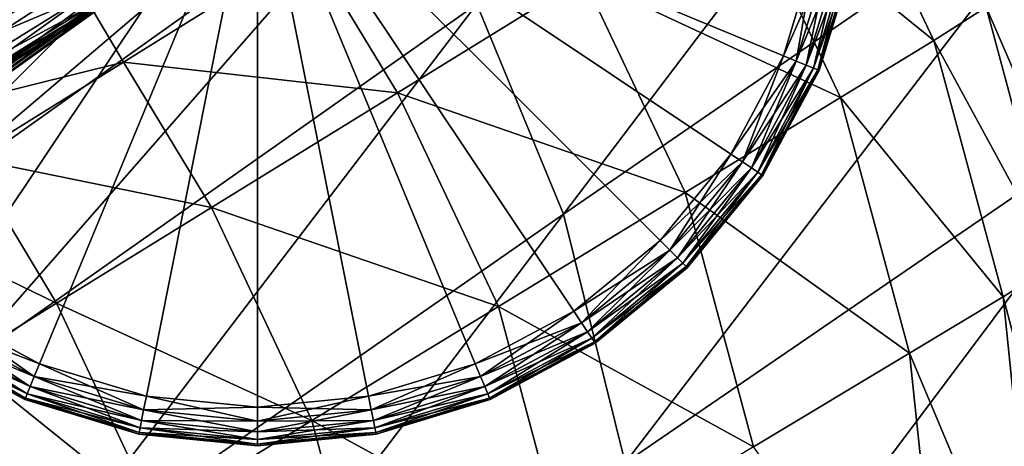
# Model space of a CAD drawing. Header units: millimetres. Extents: x 2387 to 13955, y -4964 to 364.
# Tile 827 of 1056: x 3695 to 3754, y 158 to 183. Entities that reach past the tile are written whole.
import ezdxf

# ---------------------------------------------------------------- set-up
doc = ezdxf.new("R2010")
doc.units = ezdxf.units.MM
doc.header["$MEASUREMENT"] = 0
doc.layers.add('Predefinito', color=7, linetype='Continuous', true_color=0x000000)

# ---------------------------------------------------------------- blocks, each defined once
blk = doc.blocks.new('Blocco 09')
at = {"layer": 'Predefinito'}
for points in [[(341.531, -61.223, 715.784), (310.284, -83.085, 600.117), (315.46, -95.641, 600.117)], [(315.46, -95.641, 600.117), (347.219, -73.781, 715.784), (341.531, -61.223, 715.784)], [(264.073, -83.945, 483.704), (266.891, -85.713, 483.681), (297.627, -63.742, 600.086)], [(297.826, -63.793, 600.071), (297.627, -63.742, 600.086), (266.891, -85.713, 483.681)], [(266.891, -85.713, 483.681), (267.09, -85.766, 483.666), (297.826, -63.793, 600.071)], [(297.826, -63.793, 600.071), (267.09, -85.766, 483.666), (267.172, -85.954, 483.681)], [(267.172, -85.954, 483.681), (297.908, -63.982, 600.086), (297.826, -63.793, 600.071)], [(297.908, -63.982, 600.086), (267.172, -85.954, 483.681), (267.6, -86.532, 483.704)], [(267.6, -86.532, 483.704), (298.336, -64.561, 600.109), (297.908, -63.982, 600.086)], [(298.336, -64.561, 600.109), (267.6, -86.532, 483.704), (268.838, -87.753, 483.712)], [(268.838, -87.753, 483.712), (299.573, -65.782, 600.117), (298.336, -64.561, 600.109)], [(299.573, -65.782, 600.117), (268.838, -87.753, 483.712), (270.307, -88.711, 483.655)], [(270.307, -88.711, 483.655), (301.044, -66.738, 600.06), (299.573, -65.782, 600.117)], [(271.469, -88.542, 483.485), (302.211, -66.565, 599.891), (302.66, -66.128, 599.779)], [(302.66, -66.128, 599.779), (271.915, -88.108, 483.371), (271.469, -88.542, 483.485)], [(271.915, -88.108, 483.371), (302.66, -66.128, 599.779), (302.172, -66.52, 599.891)], [(301.044, -66.738, 600.06), (270.307, -88.711, 483.655), (271.43, -88.497, 483.485)], [(302.211, -66.565, 599.891), (271.469, -88.542, 483.485), (271.119, -89.63, 483.655)], [(271.119, -89.63, 483.655), (301.856, -67.657, 600.06), (302.211, -66.565, 599.891)], [(271.43, -88.497, 483.485), (302.172, -66.52, 599.891), (301.044, -66.738, 600.06)], [(302.172, -66.52, 599.891), (271.43, -88.497, 483.485), (271.915, -88.108, 483.371)], [(302.623, -69.235, 600.117), (301.856, -67.657, 600.06), (271.119, -89.63, 483.655)], [(271.119, -89.63, 483.655), (271.888, -91.206, 483.712), (302.623, -69.235, 600.117)], [(303.683, -70.613, 600.109), (302.623, -69.235, 600.117), (271.888, -91.206, 483.712)], [(271.888, -91.206, 483.712), (272.947, -92.584, 483.704), (303.683, -70.613, 600.109)], [(303.683, -70.613, 600.109), (272.947, -92.584, 483.704), (273.468, -93.081, 483.68)], [(273.468, -93.081, 483.68), (304.204, -71.109, 600.086), (303.683, -70.613, 600.109)], [(304.204, -71.109, 600.086), (273.468, -93.081, 483.68), (273.644, -93.185, 483.665)], [(273.644, -93.185, 483.665), (304.381, -71.213, 600.07), (304.204, -71.109, 600.086)], [(304.381, -71.213, 600.07), (273.644, -93.185, 483.665), (273.672, -93.389, 483.68)], [(273.672, -93.389, 483.68), (304.408, -71.417, 600.086), (304.381, -71.213, 600.07)], [(304.408, -71.417, 600.086), (273.672, -93.389, 483.68), (275.004, -96.432, 483.704)], [(275.004, -96.432, 483.704), (305.853, -74.461, 600.109), (304.408, -71.417, 600.086)], [(325.907, -75.802, 12.172), (331.46, -72.372, 12.172), (337.589, -85.257, 12.172)], [(340.704, -83.265, 12.259), (337.589, -85.257, 12.172), (331.46, -72.372, 12.172)], [(347.219, -73.781, 715.784), (315.46, -95.641, 600.117), (319.14, -110.482, 600.117)], [(319.14, -110.482, 600.117), (351.069, -88.623, 715.784), (347.219, -73.781, 715.784)], [(305.853, -74.461, 600.109), (275.004, -96.432, 483.704), (279.095, -105.056, 483.712)], [(279.095, -105.056, 483.712), (310.284, -83.085, 600.117), (305.853, -74.461, 600.109)], [(316.653, -81.519, 12.172), (325.907, -75.802, 12.172), (332.015, -88.661, 12.172)], [(337.589, -85.257, 12.172), (332.015, -88.661, 12.172), (325.907, -75.802, 12.172)], [(283.924, -78.965, 12.488), (274.721, -84.709, 12.488), (273.47, -83.561, 12.172)], [(274.721, -84.709, 12.488), (283.924, -78.965, 12.488), (284.376, -79.343, 13.436)], [(284.376, -79.343, 13.436), (275.196, -85.067, 13.436), (274.721, -84.709, 12.488)], [(275.196, -85.067, 13.436), (284.376, -79.343, 13.436), (284.415, -79.35, 14.069)], [(284.415, -79.35, 14.069), (275.249, -85.06, 14.069), (275.196, -85.067, 13.436)], [(275.249, -85.06, 14.069), (284.415, -79.35, 14.069), (284.416, -79.389, 13.436)], [(284.416, -79.389, 13.436), (275.236, -85.112, 13.436), (275.249, -85.06, 14.069)], [(275.236, -85.112, 13.436), (284.416, -79.389, 13.436), (284.736, -79.885, 12.488)], [(284.736, -79.885, 12.488), (275.534, -85.628, 12.488), (275.236, -85.112, 13.436)], [(275.534, -85.628, 12.488), (284.736, -79.885, 12.488), (285.731, -81.262, 12.172)], [(300.262, -79.653, 12.215), (289.195, -86.543, 12.215), (287.385, -83.535, 12.346)], [(289.195, -86.543, 12.215), (300.262, -79.653, 12.215), (305.548, -88.38, 12.172)], [(316.653, -81.519, 12.172), (305.548, -88.38, 12.172), (300.262, -79.653, 12.215)], [(285.731, -81.262, 12.172), (276.52, -87.012, 12.172), (275.534, -85.628, 12.488)], [(276.52, -87.012, 12.172), (285.731, -81.262, 12.172), (286.759, -82.661, 12.215)], [(305.548, -88.38, 12.172), (316.653, -81.519, 12.172), (322.725, -94.334, 12.172)], [(332.015, -88.661, 12.172), (322.725, -94.334, 12.172), (316.653, -81.519, 12.172)], [(340.704, -83.265, 12.259), (342.614, -81.828, 12.521), (346.736, -97.19, 12.515)], [(286.759, -82.661, 12.215), (277.549, -88.411, 12.215), (276.52, -87.012, 12.172)], [(277.549, -88.411, 12.215), (286.759, -82.661, 12.215), (287.179, -83.225, 12.346)], [(287.179, -83.225, 12.346), (277.971, -88.973, 12.346), (277.549, -88.411, 12.215)], [(277.971, -88.973, 12.346), (287.179, -83.225, 12.346), (287.288, -83.376, 12.433)], [(287.288, -83.376, 12.433), (278.082, -89.122, 12.433), (277.971, -88.973, 12.346)], [(278.082, -89.122, 12.433), (287.288, -83.376, 12.433), (287.385, -83.535, 12.346)], [(310.284, -83.085, 600.117), (279.095, -105.056, 483.712), (283.931, -117.612, 483.712)], [(283.931, -117.612, 483.712), (315.46, -95.641, 600.117), (310.284, -83.085, 600.117)], [(337.589, -85.257, 12.172), (340.704, -83.265, 12.259), (344.834, -98.597, 12.257)], [(346.736, -97.19, 12.515), (344.834, -98.597, 12.257), (340.704, -83.265, 12.259)], [(287.385, -83.535, 12.346), (278.177, -89.283, 12.346), (278.082, -89.122, 12.433)], [(278.177, -89.283, 12.346), (287.385, -83.535, 12.346), (289.195, -86.543, 12.215)], [(332.015, -88.661, 12.172), (337.589, -85.257, 12.172), (341.716, -100.562, 12.172)], [(344.834, -98.597, 12.257), (341.716, -100.562, 12.172), (337.589, -85.257, 12.172)], [(289.195, -86.543, 12.215), (279.973, -92.285, 12.215), (278.177, -89.283, 12.346)], [(279.973, -92.285, 12.215), (289.195, -86.543, 12.215), (294.443, -95.24, 12.172)], [(305.548, -88.38, 12.172), (294.443, -95.24, 12.172), (289.195, -86.543, 12.215)], [(294.443, -95.24, 12.172), (305.548, -88.38, 12.172), (311.577, -101.142, 12.172)], [(322.725, -94.334, 12.172), (311.577, -101.142, 12.172), (305.548, -88.38, 12.172)], [(351.069, -88.623, 715.784), (319.14, -110.482, 600.117), (321.342, -128.312, 600.119)], [(321.342, -128.312, 600.119), (353.271, -107.195, 715.784), (351.069, -88.623, 715.784)], [(322.725, -94.334, 12.172), (332.015, -88.661, 12.172), (336.126, -103.927, 12.172)], [(341.716, -100.562, 12.172), (336.126, -103.927, 12.172), (332.015, -88.661, 12.172)], [(274.44, -95.73, 12.215), (279.973, -92.285, 12.215), (285.188, -100.958, 12.172)], [(294.443, -95.24, 12.172), (285.188, -100.958, 12.172), (279.973, -92.285, 12.215)], [(311.577, -101.142, 12.172), (322.725, -94.334, 12.172), (326.811, -109.536, 12.172)], [(336.126, -103.927, 12.172), (326.811, -109.536, 12.172), (322.725, -94.334, 12.172)], [(285.188, -100.958, 12.172), (294.443, -95.24, 12.172), (300.428, -107.95, 12.172)], [(311.577, -101.142, 12.172), (300.428, -107.95, 12.172), (294.443, -95.24, 12.172)], [(285.188, -100.958, 12.172), (279.636, -104.388, 12.172), (274.44, -95.73, 12.215)], [(315.46, -95.641, 600.117), (283.931, -117.612, 483.712), (287.497, -132.453, 483.712)], [(287.497, -132.453, 483.712), (319.14, -110.482, 600.117), (315.46, -95.641, 600.117)], [(341.716, -100.562, 12.172), (344.834, -98.597, 12.257), (347.093, -120.918, 12.255)], [(279.636, -104.388, 12.172), (285.188, -100.958, 12.172), (291.138, -113.624, 12.172)], [(300.428, -107.95, 12.172), (291.138, -113.624, 12.172), (285.188, -100.958, 12.172)], [(336.126, -103.927, 12.172), (341.716, -100.562, 12.172), (343.979, -122.618, 12.172)], [(347.093, -120.918, 12.255), (343.979, -122.618, 12.172), (341.716, -100.562, 12.172)], [(300.428, -107.95, 12.172), (311.577, -101.142, 12.172), (315.631, -116.267, 12.172)], [(326.811, -109.536, 12.172), (315.631, -116.267, 12.172), (311.577, -101.142, 12.172)], [(326.811, -109.536, 12.172), (336.126, -103.927, 12.172), (338.395, -125.535, 12.172)], [(343.979, -122.618, 12.172), (338.395, -125.535, 12.172), (336.126, -103.927, 12.172)], [(276.531, -106.398, 12.26), (279.636, -104.388, 12.172), (285.564, -117.028, 12.172)], [(291.138, -113.624, 12.172), (285.564, -117.028, 12.172), (279.636, -104.388, 12.172)], [(283.931, -117.612, 483.712), (279.095, -105.056, 483.712), (268.489, -112.999, 440.495)], [(285.564, -117.028, 12.172), (282.449, -119.02, 12.259), (276.531, -106.398, 12.26)], [(353.271, -107.195, 715.784), (321.342, -128.312, 600.119), (322.084, -149.834, 600.125)], [(322.084, -149.834, 600.125), (354.012, -130.942, 715.786), (353.271, -107.195, 715.784)], [(291.138, -113.624, 12.172), (300.428, -107.95, 12.172), (304.452, -122.997, 12.172)], [(315.631, -116.267, 12.172), (304.452, -122.997, 12.172), (300.428, -107.95, 12.172)]]:
    blk.add_3dface(points, dxfattribs=at)

msp = doc.modelspace()

# ---------------------------------------------------------------- linework, layer by layer
at = {"layer": 'Predefinito'}
for points in [[(3677.835, 181.324), (3675.9, 187.703), (3709.25, 194.336)], [(3675.9, 187.703, 12), (3677.835, 181.324, 12), (3709.25, 194.336, 12)], [(3680.977, 175.445), (3677.835, 181.324), (3709.25, 194.336)], [(3677.835, 181.324, 12), (3680.977, 175.445, 12), (3709.25, 194.336, 12)], [(3685.206, 170.292), (3680.977, 175.445), (3709.25, 194.336)], [(3680.977, 175.445, 12), (3685.206, 170.292, 12), (3709.25, 194.336, 12)], [(3690.359, 166.063), (3685.206, 170.292), (3709.25, 194.336)], [(3685.206, 170.292, 12), (3690.359, 166.063, 12), (3709.25, 194.336, 12)], [(3696.238, 162.921), (3690.359, 166.063), (3709.25, 194.336)], [(3690.359, 166.063, 12), (3696.238, 162.921, 12), (3709.25, 194.336, 12)], [(3702.617, 160.986), (3696.238, 162.921), (3709.25, 194.336)], [(3696.238, 162.921, 12), (3702.617, 160.986, 12), (3709.25, 194.336, 12)], [(3709.25, 160.333), (3702.617, 160.986), (3709.25, 194.336)], [(3702.617, 160.986, 12), (3709.25, 160.333, 12), (3709.25, 194.336, 12)], [(3715.884, 160.986), (3709.25, 160.333), (3709.25, 194.336)], [(3722.263, 162.921), (3715.884, 160.986), (3709.25, 194.336)], [(3728.142, 166.063), (3722.263, 162.921), (3709.25, 194.336)], [(3733.295, 170.292), (3728.142, 166.063), (3709.25, 194.336)], [(3737.523, 175.445), (3733.295, 170.292), (3709.25, 194.336)], [(3740.666, 181.324), (3737.523, 175.445), (3709.25, 194.336)], [(3742.601, 187.703), (3740.666, 181.324), (3709.25, 194.336)], [(3709.25, 160.333, 12), (3715.884, 160.986, 12), (3709.25, 194.336, 12)], [(3715.884, 160.986, 12), (3722.263, 162.921, 12), (3709.25, 194.336, 12)], [(3722.263, 162.921, 12), (3728.142, 166.063, 12), (3709.25, 194.336, 12)], [(3728.142, 166.063, 12), (3733.295, 170.292, 12), (3709.25, 194.336, 12)], [(3733.295, 170.292, 12), (3737.523, 175.445, 12), (3709.25, 194.336, 12)], [(3737.523, 175.445, 12), (3740.666, 181.324, 12), (3709.25, 194.336, 12)], [(3740.666, 181.324, 12), (3742.601, 187.703, 12), (3709.25, 194.336, 12)], [(3741.432, 181.006, 0.08), (3740.666, 181.324), (3742.601, 187.703)], [(3743.414, 187.541, 11.92), (3742.601, 187.703, 12), (3740.666, 181.324, 12)], [(3742.601, 187.703), (3743.414, 187.541, 0.08), (3741.432, 181.006, 0.08)], [(3740.666, 181.324, 12), (3741.432, 181.006, 11.92), (3743.414, 187.541, 11.92)], [(3742.028, 180.76, 0.32), (3741.432, 181.006, 0.08), (3743.414, 187.541, 0.08)], [(3744.046, 187.415, 11.68), (3743.414, 187.541, 11.92), (3741.432, 181.006, 11.92)], [(3741.432, 181.006, 11.92), (3742.028, 180.76, 11.68), (3744.046, 187.415, 11.68)], [(3743.414, 187.541, 0.08), (3744.046, 187.415, 0.32), (3742.028, 180.76, 0.32)], [(3742.453, 180.583, 0.72), (3742.028, 180.76, 0.32), (3744.046, 187.415, 0.32)], [(3744.498, 187.325, 11.28), (3744.046, 187.415, 11.68), (3742.028, 180.76, 11.68)], [(3742.028, 180.76, 11.68), (3742.453, 180.583, 11.28), (3744.498, 187.325, 11.28)], [(3744.046, 187.415, 0.32), (3744.498, 187.325, 0.72), (3742.453, 180.583, 0.72)], [(3742.708, 180.478, 1.28), (3742.453, 180.583, 0.72), (3744.498, 187.325, 0.72)], [(3744.769, 187.271, 10.72), (3744.498, 187.325, 11.28), (3742.453, 180.583, 11.28)], [(3742.453, 180.583, 11.28), (3742.708, 180.478, 10.72), (3744.769, 187.271, 10.72)], [(3744.498, 187.325, 0.72), (3744.769, 187.271, 1.28), (3742.708, 180.478, 1.28)], [(3742.794, 180.442, 2), (3742.708, 180.478, 1.28), (3744.769, 187.271, 1.28)], [(3744.86, 187.253, 10), (3744.769, 187.271, 10.72), (3742.708, 180.478, 10.72)], [(3742.708, 180.478, 10.72), (3742.794, 180.442, 10), (3744.86, 187.253, 10)], [(3744.769, 187.271, 1.28), (3744.86, 187.253, 2), (3742.794, 180.442, 2)], [(3742.794, 180.442, 2), (3744.86, 187.253, 2), (3744.86, 187.253, 6)], [(3744.86, 187.253, 6), (3742.794, 180.442, 6), (3742.794, 180.442, 2)], [(3742.794, 180.442, 6), (3744.86, 187.253, 6), (3744.86, 187.253, 10)], [(3744.86, 187.253, 10), (3742.794, 180.442, 10), (3742.794, 180.442, 6)], [(3738.213, 174.984, 0.08), (3737.523, 175.445), (3740.666, 181.324)], [(3741.432, 181.006, 11.92), (3740.666, 181.324, 12), (3737.523, 175.445, 12)], [(3740.666, 181.324), (3741.432, 181.006, 0.08), (3738.213, 174.984, 0.08)], [(3737.523, 175.445, 12), (3738.213, 174.984, 11.92), (3741.432, 181.006, 11.92)], [(3738.749, 174.626, 0.32), (3738.213, 174.984, 0.08), (3741.432, 181.006, 0.08)], [(3742.028, 180.76, 11.68), (3741.432, 181.006, 11.92), (3738.213, 174.984, 11.92)], [(3738.213, 174.984, 11.92), (3738.749, 174.626, 11.68), (3742.028, 180.76, 11.68)], [(3741.432, 181.006, 0.08), (3742.028, 180.76, 0.32), (3738.749, 174.626, 0.32)], [(3739.132, 174.37, 0.72), (3738.749, 174.626, 0.32), (3742.028, 180.76, 0.32)], [(3742.453, 180.583, 11.28), (3742.028, 180.76, 11.68), (3738.749, 174.626, 11.68)], [(3738.749, 174.626, 11.68), (3739.132, 174.37, 11.28), (3742.453, 180.583, 11.28)], [(3742.028, 180.76, 0.32), (3742.453, 180.583, 0.72), (3739.132, 174.37, 0.72)], [(3739.362, 174.217, 1.28), (3739.132, 174.37, 0.72), (3742.453, 180.583, 0.72)], [(3742.708, 180.478, 10.72), (3742.453, 180.583, 11.28), (3739.132, 174.37, 11.28)], [(3742.453, 180.583, 0.72), (3742.708, 180.478, 1.28), (3739.362, 174.217, 1.28)], [(3739.132, 174.37, 11.28), (3739.362, 174.217, 10.72), (3742.708, 180.478, 10.72)], [(3739.438, 174.165, 2), (3739.362, 174.217, 1.28), (3742.708, 180.478, 1.28)], [(3742.794, 180.442, 10), (3742.708, 180.478, 10.72), (3739.362, 174.217, 10.72)], [(3739.362, 174.217, 10.72), (3739.438, 174.165, 10), (3742.794, 180.442, 10)], [(3742.708, 180.478, 1.28), (3742.794, 180.442, 2), (3739.438, 174.165, 2)], [(3739.438, 174.165, 2), (3742.794, 180.442, 2), (3742.794, 180.442, 6)], [(3742.794, 180.442, 6), (3739.438, 174.165, 6), (3739.438, 174.165, 2)], [(3739.438, 174.165, 6), (3742.794, 180.442, 6), (3742.794, 180.442, 10)], [(3742.794, 180.442, 10), (3739.438, 174.165, 10), (3739.438, 174.165, 6)], [(3733.881, 169.706, 0.08), (3733.295, 170.292), (3737.523, 175.445)], [(3738.213, 174.984, 11.92), (3737.523, 175.445, 12), (3733.295, 170.292, 12)], [(3737.523, 175.445), (3738.213, 174.984, 0.08), (3733.881, 169.706, 0.08)], [(3733.295, 170.292, 12), (3733.881, 169.706, 11.92), (3738.213, 174.984, 11.92)], [(3734.337, 169.25, 0.32), (3733.881, 169.706, 0.08), (3738.213, 174.984, 0.08)], [(3738.749, 174.626, 11.68), (3738.213, 174.984, 11.92), (3733.881, 169.706, 11.92)], [(3738.213, 174.984, 0.08), (3738.749, 174.626, 0.32), (3734.337, 169.25, 0.32)], [(3733.881, 169.706, 11.92), (3734.337, 169.25, 11.68), (3738.749, 174.626, 11.68)], [(3734.663, 168.924, 0.72), (3734.337, 169.25, 0.32), (3738.749, 174.626, 0.32)], [(3739.132, 174.37, 11.28), (3738.749, 174.626, 11.68), (3734.337, 169.25, 11.68)], [(3734.337, 169.25, 11.68), (3734.663, 168.924, 11.28), (3739.132, 174.37, 11.28)], [(3738.749, 174.626, 0.32), (3739.132, 174.37, 0.72), (3734.663, 168.924, 0.72)], [(3734.858, 168.729, 1.28), (3734.663, 168.924, 0.72), (3739.132, 174.37, 0.72)], [(3739.362, 174.217, 10.72), (3739.132, 174.37, 11.28), (3734.663, 168.924, 11.28)], [(3734.663, 168.924, 11.28), (3734.858, 168.729, 10.72), (3739.362, 174.217, 10.72)], [(3739.132, 174.37, 0.72), (3739.362, 174.217, 1.28), (3734.858, 168.729, 1.28)], [(3734.923, 168.664, 2), (3734.858, 168.729, 1.28), (3739.362, 174.217, 1.28)], [(3739.438, 174.165, 10), (3739.362, 174.217, 10.72), (3734.858, 168.729, 10.72)], [(3734.858, 168.729, 10.72), (3734.923, 168.664, 10), (3739.438, 174.165, 10)], [(3739.362, 174.217, 1.28), (3739.438, 174.165, 2), (3734.923, 168.664, 2)], [(3734.923, 168.664, 2), (3739.438, 174.165, 2), (3739.438, 174.165, 6)], [(3739.438, 174.165, 6), (3734.923, 168.664, 6), (3734.923, 168.664, 2)], [(3734.923, 168.664, 6), (3739.438, 174.165, 6), (3739.438, 174.165, 10)], [(3739.438, 174.165, 10), (3734.923, 168.664, 10), (3734.923, 168.664, 6)], [(3728.602, 165.374, 0.08), (3728.142, 166.063), (3733.295, 170.292)], [(3733.881, 169.706, 11.92), (3733.295, 170.292, 12), (3728.142, 166.063, 12)], [(3733.295, 170.292), (3733.881, 169.706, 0.08), (3728.602, 165.374, 0.08)], [(3728.142, 166.063, 12), (3728.602, 165.374, 11.92), (3733.881, 169.706, 11.92)], [(3728.961, 164.838, 0.32), (3728.602, 165.374, 0.08), (3733.881, 169.706, 0.08)], [(3734.337, 169.25, 11.68), (3733.881, 169.706, 11.92), (3728.602, 165.374, 11.92)], [(3733.881, 169.706, 0.08), (3734.337, 169.25, 0.32), (3728.961, 164.838, 0.32)], [(3728.602, 165.374, 11.92), (3728.961, 164.838, 11.68), (3734.337, 169.25, 11.68)], [(3729.217, 164.455, 0.72), (3728.961, 164.838, 0.32), (3734.337, 169.25, 0.32)], [(3734.663, 168.924, 11.28), (3734.337, 169.25, 11.68), (3728.961, 164.838, 11.68)], [(3728.961, 164.838, 11.68), (3729.217, 164.455, 11.28), (3734.663, 168.924, 11.28)], [(3734.337, 169.25, 0.32), (3734.663, 168.924, 0.72), (3729.217, 164.455, 0.72)], [(3729.37, 164.225, 1.28), (3729.217, 164.455, 0.72), (3734.663, 168.924, 0.72)], [(3734.858, 168.729, 10.72), (3734.663, 168.924, 11.28), (3729.217, 164.455, 11.28)], [(3734.663, 168.924, 0.72), (3734.858, 168.729, 1.28), (3729.37, 164.225, 1.28)], [(3729.217, 164.455, 11.28), (3729.37, 164.225, 10.72), (3734.858, 168.729, 10.72)], [(3729.421, 164.148, 2), (3729.37, 164.225, 1.28), (3734.858, 168.729, 1.28)], [(3734.923, 168.664, 10), (3734.858, 168.729, 10.72), (3729.37, 164.225, 10.72)], [(3729.37, 164.225, 10.72), (3729.421, 164.148, 10), (3734.923, 168.664, 10)], [(3734.858, 168.729, 1.28), (3734.923, 168.664, 2), (3729.421, 164.148, 2)], [(3729.421, 164.148, 2), (3734.923, 168.664, 2), (3734.923, 168.664, 6)], [(3734.923, 168.664, 6), (3729.421, 164.148, 6), (3729.421, 164.148, 2)], [(3729.421, 164.148, 6), (3734.923, 168.664, 6), (3734.923, 168.664, 10)], [(3734.923, 168.664, 10), (3729.421, 164.148, 10), (3729.421, 164.148, 6)], [(3689.898, 165.374, 0.08), (3690.359, 166.063), (3696.238, 162.921)], [(3690.359, 166.063, 12), (3689.898, 165.374, 11.92), (3695.92, 162.155, 11.92)], [(3695.92, 162.155, 11.92), (3696.238, 162.921, 12), (3690.359, 166.063, 12)], [(3722.58, 162.155, 0.08), (3722.263, 162.921), (3728.142, 166.063)], [(3728.602, 165.374, 11.92), (3728.142, 166.063, 12), (3722.263, 162.921, 12)], [(3728.142, 166.063), (3728.602, 165.374, 0.08), (3722.58, 162.155, 0.08)], [(3689.54, 164.838, 0.32), (3689.898, 165.374, 0.08), (3695.92, 162.155, 0.08)], [(3689.898, 165.374, 11.92), (3689.54, 164.838, 11.68), (3695.674, 161.559, 11.68)], [(3696.238, 162.921), (3695.92, 162.155, 0.08), (3689.898, 165.374, 0.08)], [(3695.674, 161.559, 11.68), (3695.92, 162.155, 11.92), (3689.898, 165.374, 11.92)], [(3722.263, 162.921, 12), (3722.58, 162.155, 11.92), (3728.602, 165.374, 11.92)], [(3722.827, 161.559, 0.32), (3722.58, 162.155, 0.08), (3728.602, 165.374, 0.08)], [(3728.961, 164.838, 11.68), (3728.602, 165.374, 11.92), (3722.58, 162.155, 11.92)], [(3728.602, 165.374, 0.08), (3728.961, 164.838, 0.32), (3722.827, 161.559, 0.32)], [(3689.284, 164.455, 0.72), (3689.54, 164.838, 0.32), (3695.674, 161.559, 0.32)], [(3689.54, 164.838, 11.68), (3689.284, 164.455, 11.28), (3695.497, 161.134, 11.28)], [(3695.92, 162.155, 0.08), (3695.674, 161.559, 0.32), (3689.54, 164.838, 0.32)], [(3695.497, 161.134, 11.28), (3695.674, 161.559, 11.68), (3689.54, 164.838, 11.68)], [(3722.58, 162.155, 11.92), (3722.827, 161.559, 11.68), (3728.961, 164.838, 11.68)], [(3723.003, 161.134, 0.72), (3722.827, 161.559, 0.32), (3728.961, 164.838, 0.32)], [(3729.217, 164.455, 11.28), (3728.961, 164.838, 11.68), (3722.827, 161.559, 11.68)], [(3728.961, 164.838, 0.32), (3729.217, 164.455, 0.72), (3723.003, 161.134, 0.72)], [(3689.079, 164.148, 2), (3689.131, 164.225, 1.28), (3695.392, 160.878, 1.28)], [(3689.131, 164.225, 10.72), (3689.079, 164.148, 10), (3695.356, 160.793, 10)], [(3689.079, 164.148, 2), (3695.356, 160.793, 2), (3695.356, 160.793, 6)], [(3695.356, 160.793, 6), (3689.079, 164.148, 6), (3689.079, 164.148, 2)], [(3689.079, 164.148, 6), (3695.356, 160.793, 6), (3695.356, 160.793, 10)], [(3695.356, 160.793, 10), (3689.079, 164.148, 10), (3689.079, 164.148, 6)], [(3695.392, 160.878, 1.28), (3695.356, 160.793, 2), (3689.079, 164.148, 2)], [(3689.131, 164.225, 1.28), (3689.284, 164.455, 0.72), (3695.497, 161.134, 0.72)], [(3689.284, 164.455, 11.28), (3689.131, 164.225, 10.72), (3695.392, 160.878, 10.72)], [(3695.356, 160.793, 10), (3695.392, 160.878, 10.72), (3689.131, 164.225, 10.72)], [(3695.497, 161.134, 0.72), (3695.392, 160.878, 1.28), (3689.131, 164.225, 1.28)], [(3695.674, 161.559, 0.32), (3695.497, 161.134, 0.72), (3689.284, 164.455, 0.72)], [(3695.392, 160.878, 10.72), (3695.497, 161.134, 11.28), (3689.284, 164.455, 11.28)], [(3722.827, 161.559, 11.68), (3723.003, 161.134, 11.28), (3729.217, 164.455, 11.28)], [(3723.109, 160.878, 1.28), (3723.003, 161.134, 0.72), (3729.217, 164.455, 0.72)], [(3729.37, 164.225, 10.72), (3729.217, 164.455, 11.28), (3723.003, 161.134, 11.28)], [(3723.003, 161.134, 11.28), (3723.109, 160.878, 10.72), (3729.37, 164.225, 10.72)], [(3729.217, 164.455, 0.72), (3729.37, 164.225, 1.28), (3723.109, 160.878, 1.28)], [(3723.144, 160.793, 2), (3723.109, 160.878, 1.28), (3729.37, 164.225, 1.28)], [(3729.421, 164.148, 10), (3729.37, 164.225, 10.72), (3723.109, 160.878, 10.72)], [(3723.109, 160.878, 10.72), (3723.144, 160.793, 10), (3729.421, 164.148, 10)], [(3729.37, 164.225, 1.28), (3729.421, 164.148, 2), (3723.144, 160.793, 2)], [(3723.144, 160.793, 2), (3729.421, 164.148, 2), (3729.421, 164.148, 6)], [(3729.421, 164.148, 6), (3723.144, 160.793, 6), (3723.144, 160.793, 2)], [(3723.144, 160.793, 6), (3729.421, 164.148, 6), (3729.421, 164.148, 10)], [(3729.421, 164.148, 10), (3723.144, 160.793, 10), (3723.144, 160.793, 6)], [(3695.92, 162.155, 0.08), (3696.238, 162.921), (3702.617, 160.986)], [(3696.238, 162.921, 12), (3695.92, 162.155, 11.92), (3702.455, 160.173, 11.92)], [(3702.455, 160.173, 11.92), (3702.617, 160.986, 12), (3696.238, 162.921, 12)], [(3716.046, 160.173, 0.08), (3715.884, 160.986), (3722.263, 162.921)], [(3722.58, 162.155, 11.92), (3722.263, 162.921, 12), (3715.884, 160.986, 12)], [(3722.263, 162.921), (3722.58, 162.155, 0.08), (3716.046, 160.173, 0.08)], [(3695.674, 161.559, 0.32), (3695.92, 162.155, 0.08), (3702.455, 160.173, 0.08)], [(3695.92, 162.155, 11.92), (3695.674, 161.559, 11.68), (3702.329, 159.54, 11.68)], [(3702.617, 160.986), (3702.455, 160.173, 0.08), (3695.92, 162.155, 0.08)], [(3702.329, 159.54, 11.68), (3702.455, 160.173, 11.92), (3695.92, 162.155, 11.92)], [(3715.884, 160.986, 12), (3716.046, 160.173, 11.92), (3722.58, 162.155, 11.92)], [(3716.172, 159.54, 0.32), (3716.046, 160.173, 0.08), (3722.58, 162.155, 0.08)], [(3722.827, 161.559, 11.68), (3722.58, 162.155, 11.92), (3716.046, 160.173, 11.92)], [(3722.58, 162.155, 0.08), (3722.827, 161.559, 0.32), (3716.172, 159.54, 0.32)], [(3695.392, 160.878, 1.28), (3695.497, 161.134, 0.72), (3702.239, 159.089, 0.72)], [(3695.497, 161.134, 11.28), (3695.392, 160.878, 10.72), (3702.185, 158.818, 10.72)], [(3695.497, 161.134, 0.72), (3695.674, 161.559, 0.32), (3702.329, 159.54, 0.32)], [(3695.674, 161.559, 11.68), (3695.497, 161.134, 11.28), (3702.239, 159.089, 11.28)], [(3702.329, 159.54, 0.32), (3702.239, 159.089, 0.72), (3695.497, 161.134, 0.72)], [(3702.185, 158.818, 10.72), (3702.239, 159.089, 11.28), (3695.497, 161.134, 11.28)], [(3702.455, 160.173, 0.08), (3702.329, 159.54, 0.32), (3695.674, 161.559, 0.32)], [(3702.239, 159.089, 11.28), (3702.329, 159.54, 11.68), (3695.674, 161.559, 11.68)], [(3716.046, 160.173, 11.92), (3716.172, 159.54, 11.68), (3722.827, 161.559, 11.68)], [(3716.262, 159.089, 0.72), (3716.172, 159.54, 0.32), (3722.827, 161.559, 0.32)], [(3723.003, 161.134, 11.28), (3722.827, 161.559, 11.68), (3716.172, 159.54, 11.68)], [(3716.172, 159.54, 11.68), (3716.262, 159.089, 11.28), (3723.003, 161.134, 11.28)], [(3722.827, 161.559, 0.32), (3723.003, 161.134, 0.72), (3716.262, 159.089, 0.72)], [(3716.316, 158.818, 1.28), (3716.262, 159.089, 0.72), (3723.003, 161.134, 0.72)], [(3723.109, 160.878, 10.72), (3723.003, 161.134, 11.28), (3716.262, 159.089, 11.28)], [(3723.003, 161.134, 0.72), (3723.109, 160.878, 1.28), (3716.316, 158.818, 1.28)], [(3695.356, 160.793, 2), (3695.392, 160.878, 1.28), (3702.185, 158.818, 1.28)], [(3695.392, 160.878, 10.72), (3695.356, 160.793, 10), (3702.167, 158.727, 10)], [(3695.356, 160.793, 2), (3702.167, 158.727, 2), (3702.167, 158.727, 6)], [(3702.167, 158.727, 6), (3695.356, 160.793, 6), (3695.356, 160.793, 2)], [(3695.356, 160.793, 6), (3702.167, 158.727, 6), (3702.167, 158.727, 10)], [(3702.167, 158.727, 10), (3695.356, 160.793, 10), (3695.356, 160.793, 6)], [(3702.185, 158.818, 1.28), (3702.167, 158.727, 2), (3695.356, 160.793, 2)], [(3702.167, 158.727, 10), (3702.185, 158.818, 10.72), (3695.392, 160.878, 10.72)], [(3702.239, 159.089, 0.72), (3702.185, 158.818, 1.28), (3695.392, 160.878, 1.28)], [(3702.455, 160.173, 0.08), (3702.617, 160.986), (3709.25, 160.333)], [(3702.617, 160.986, 12), (3702.455, 160.173, 11.92), (3709.25, 159.503, 11.92)], [(3709.25, 159.503, 11.92), (3709.25, 160.333, 12), (3702.617, 160.986, 12)], [(3715.884, 160.986), (3716.046, 160.173, 0.08), (3709.25, 159.503, 0.08)], [(3709.25, 159.503, 0.08), (3709.25, 160.333), (3715.884, 160.986)], [(3716.046, 160.173, 11.92), (3715.884, 160.986, 12), (3709.25, 160.333, 12)], [(3716.262, 159.089, 11.28), (3716.316, 158.818, 10.72), (3723.109, 160.878, 10.72)], [(3716.333, 158.727, 2), (3716.316, 158.818, 1.28), (3723.109, 160.878, 1.28)], [(3723.144, 160.793, 10), (3723.109, 160.878, 10.72), (3716.316, 158.818, 10.72)], [(3716.316, 158.818, 10.72), (3716.333, 158.727, 10), (3723.144, 160.793, 10)], [(3723.109, 160.878, 1.28), (3723.144, 160.793, 2), (3716.333, 158.727, 2)], [(3716.333, 158.727, 2), (3723.144, 160.793, 2), (3723.144, 160.793, 6)], [(3723.144, 160.793, 6), (3716.333, 158.727, 6), (3716.333, 158.727, 2)], [(3716.333, 158.727, 6), (3723.144, 160.793, 6), (3723.144, 160.793, 10)], [(3723.144, 160.793, 10), (3716.333, 158.727, 10), (3716.333, 158.727, 6)], [(3702.329, 159.54, 0.32), (3702.455, 160.173, 0.08), (3709.25, 159.503, 0.08)], [(3702.455, 160.173, 11.92), (3702.329, 159.54, 11.68), (3709.25, 158.859, 11.68)], [(3709.25, 160.333), (3709.25, 159.503, 0.08), (3702.455, 160.173, 0.08)], [(3709.25, 158.859, 11.68), (3709.25, 159.503, 11.92), (3702.455, 160.173, 11.92)], [(3709.25, 160.333, 12), (3709.25, 159.503, 11.92), (3716.046, 160.173, 11.92)], [(3716.046, 160.173, 0.08), (3716.172, 159.54, 0.32), (3709.25, 158.859, 0.32)], [(3709.25, 158.859, 0.32), (3709.25, 159.503, 0.08), (3716.046, 160.173, 0.08)], [(3716.172, 159.54, 11.68), (3716.046, 160.173, 11.92), (3709.25, 159.503, 11.92)], [(3702.239, 159.089, 0.72), (3702.329, 159.54, 0.32), (3709.25, 158.859, 0.32)], [(3702.329, 159.54, 11.68), (3702.239, 159.089, 11.28), (3709.25, 158.398, 11.28)], [(3709.25, 159.503, 0.08), (3709.25, 158.859, 0.32), (3702.329, 159.54, 0.32)], [(3709.25, 158.398, 11.28), (3709.25, 158.859, 11.68), (3702.329, 159.54, 11.68)], [(3716.172, 159.54, 0.32), (3716.262, 159.089, 0.72), (3709.25, 158.398, 0.72)], [(3709.25, 158.398, 0.72), (3709.25, 158.859, 0.32), (3716.172, 159.54, 0.32)], [(3716.262, 159.089, 11.28), (3716.172, 159.54, 11.68), (3709.25, 158.859, 11.68)], [(3709.25, 159.503, 11.92), (3709.25, 158.859, 11.68), (3716.172, 159.54, 11.68)], [(3702.167, 158.727, 2), (3702.185, 158.818, 1.28), (3709.25, 158.122, 1.28)], [(3702.185, 158.818, 10.72), (3702.167, 158.727, 10), (3709.25, 158.03, 10)], [(3702.185, 158.818, 1.28), (3702.239, 159.089, 0.72), (3709.25, 158.398, 0.72)], [(3702.239, 159.089, 11.28), (3702.185, 158.818, 10.72), (3709.25, 158.122, 10.72)], [(3709.25, 158.03, 10), (3709.25, 158.122, 10.72), (3702.185, 158.818, 10.72)], [(3709.25, 158.398, 0.72), (3709.25, 158.122, 1.28), (3702.185, 158.818, 1.28)], [(3709.25, 158.859, 0.32), (3709.25, 158.398, 0.72), (3702.239, 159.089, 0.72)], [(3709.25, 158.122, 10.72), (3709.25, 158.398, 11.28), (3702.239, 159.089, 11.28)], [(3716.262, 159.089, 0.72), (3716.316, 158.818, 1.28), (3709.25, 158.122, 1.28)], [(3709.25, 158.122, 1.28), (3709.25, 158.398, 0.72), (3716.262, 159.089, 0.72)], [(3716.316, 158.818, 10.72), (3716.262, 159.089, 11.28), (3709.25, 158.398, 11.28)], [(3709.25, 158.859, 11.68), (3709.25, 158.398, 11.28), (3716.262, 159.089, 11.28)], [(3716.316, 158.818, 1.28), (3716.333, 158.727, 2), (3709.25, 158.03, 2)], [(3709.25, 158.03, 2), (3709.25, 158.122, 1.28), (3716.316, 158.818, 1.28)], [(3716.333, 158.727, 10), (3716.316, 158.818, 10.72), (3709.25, 158.122, 10.72)], [(3709.25, 158.398, 11.28), (3709.25, 158.122, 10.72), (3716.316, 158.818, 10.72)], [(3702.167, 158.727, 2), (3709.25, 158.03, 2), (3709.25, 158.03, 6)], [(3709.25, 158.03, 6), (3702.167, 158.727, 6), (3702.167, 158.727, 2)], [(3702.167, 158.727, 6), (3709.25, 158.03, 6), (3709.25, 158.03, 10)], [(3709.25, 158.03, 10), (3702.167, 158.727, 10), (3702.167, 158.727, 6)], [(3709.25, 158.122, 1.28), (3709.25, 158.03, 2), (3702.167, 158.727, 2)], [(3709.25, 158.03, 2), (3716.333, 158.727, 2), (3716.333, 158.727, 6)], [(3716.333, 158.727, 6), (3709.25, 158.03, 6), (3709.25, 158.03, 2)], [(3709.25, 158.03, 6), (3716.333, 158.727, 6), (3716.333, 158.727, 10)], [(3716.333, 158.727, 10), (3709.25, 158.03, 10), (3709.25, 158.03, 6)], [(3709.25, 158.122, 10.72), (3709.25, 158.03, 10), (3716.333, 158.727, 10)]]:
    msp.add_3dface(points, dxfattribs=at)

# ---------------------------------------------------------------- block references
msp.add_blockref('Blocco 09', (3412.066, 267.493), dxfattribs=at)

doc.saveas('drawing.dxf')
